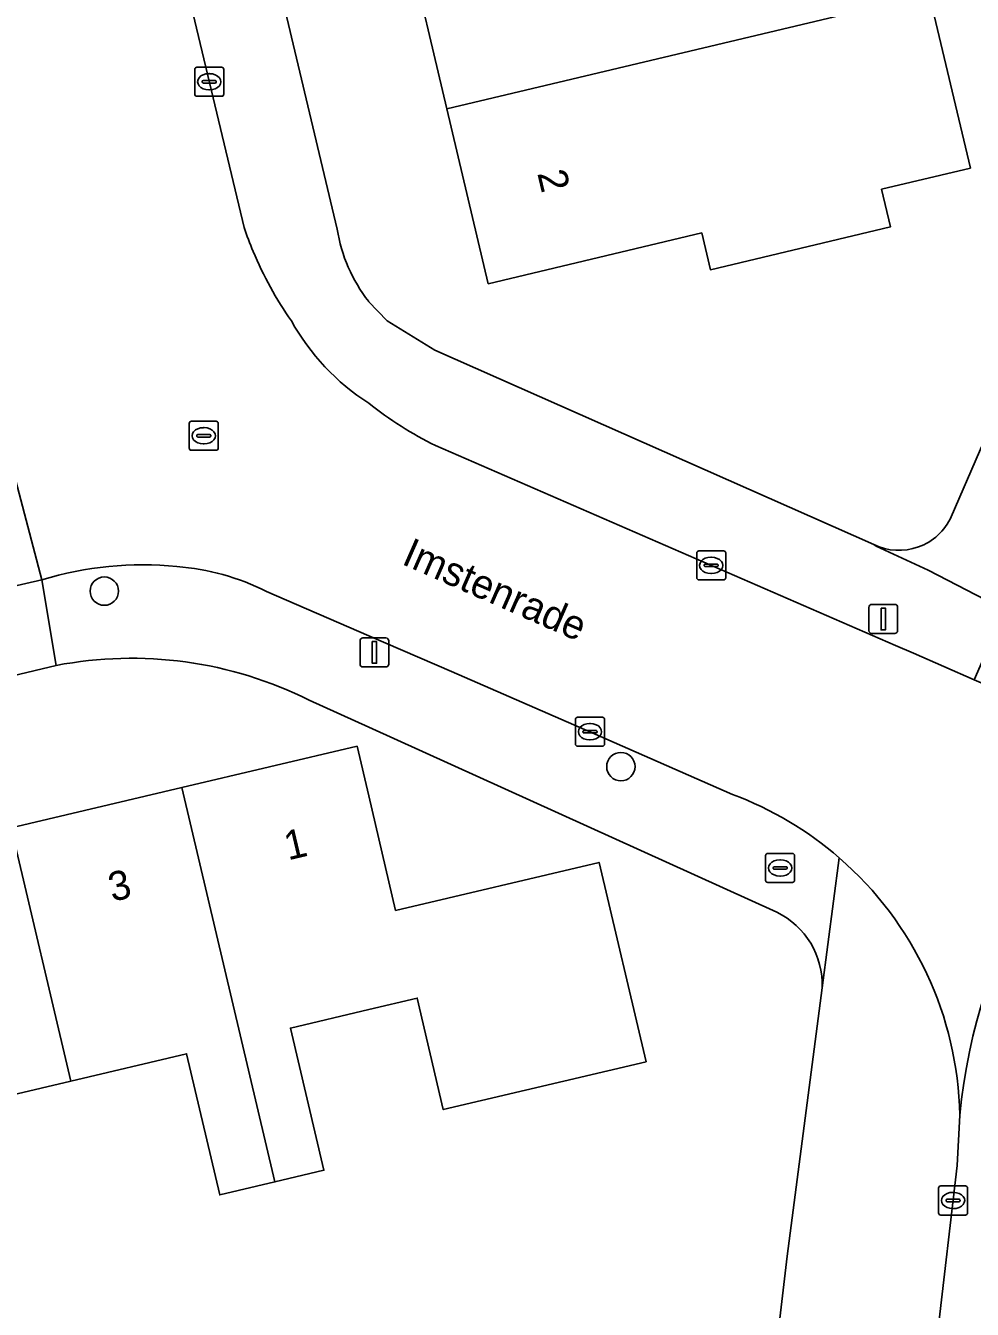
# Model space of a CAD drawing. Extents: x 158031 to 159244, y 380104 to 381214.
# Drawn here: x 158988.18 to 159020.79, y 380715.96 to 380760.17 of the extents above; entities that cross this region are included whole.
import ezdxf

# ---------------------------------------------------------------- set-up
doc = ezdxf.new("R2010")
doc.units = 0
for name, color, linetype in [('IMGEO_Boom', 7, 'Continuous'), ('IMGEO_Brandkraan', 7, 'Continuous'), ('IMGEO_Erf', 7, 'Continuous'), ('IMGEO_Kolk', 7, 'Continuous'), ('IMGEO_Lichtmast', 7, 'Continuous'), ('IMGEO_Openbare_ruimte_label', 7, 'Continuous'), ('IMGEO_Pand', 7, 'Continuous'), ('IMGEO_Pand_nummerreeks', 7, 'Continuous'), ('IMGEO_Rijbaan_lokaal_gesloten', 7, 'Continuous'), ('IMGEO_Rijbaan_lokaal_open', 7, 'Continuous'), ('IMGEO_Rioolput', 7, 'Continuous'), ('IMGEO_Voetpad_open', 7, 'Continuous')]:
    doc.layers.add(name, color=color, linetype=linetype)

msp = doc.modelspace()

# ---------------------------------------------------------------- linework, layer by layer
at = {"layer": 'IMGEO_Boom'}
for centre in [(158990.891, 380740.697), (159008.686, 380734.654)]:
    msp.add_circle(centre, 0.489, dxfattribs=at)
at = {"layer": 'IMGEO_Brandkraan'}
for p, q in [((159013.671, 380730.736), (159013.671, 380731.588)), ((159013.746, 380731.662), (159014.598, 380731.662)), ((159014.672, 380731.588), (159014.672, 380730.736)), ((159013.93, 380731.156), (159013.93, 380731.168)), ((159013.973, 380731.205), (159014.371, 380731.205)), ((159014.159, 380731.442), (159014.184, 380731.442)), ((159014.414, 380731.168), (159014.414, 380731.156)), ((159014.368, 380731.119), (159013.97, 380731.119)), ((159014.182, 380730.882), (159014.157, 380730.882)), ((159014.598, 380730.662), (159013.746, 380730.662))]:
    msp.add_line(p, q, dxfattribs=at)
for points in [[(159013.671, 380730.736), (159013.671, 380731.588)], [(159013.746, 380731.662), (159014.598, 380731.662)], [(159014.672, 380731.588), (159014.672, 380730.736)], [(159014.598, 380730.662), (159013.746, 380730.662)]]:
    msp.add_lwpolyline(points, dxfattribs=at)
for centre, radius, start, end in [((159013.748, 380731.586), 0.0765, 91.552, 178.448), ((159013.748, 380731.586), 0.0765, 91.552, 178.448), ((159014.596, 380731.586), 0.0765, 1.552, 88.448), ((159014.596, 380731.586), 0.0765, 1.552, 88.448), ((159013.97, 380731.165), 0.0403, 85.8775, 175.7526), ((159013.967, 380731.155), 0.0366, 178.938, 274.7102), ((159014.371, 380731.162), 0.043, 264.8664, 352.4533), ((159014.375, 380731.167), 0.0386, 1.7309, 96.639), ((159013.748, 380730.738), 0.0765, 181.552, 268.448), ((159013.748, 380730.738), 0.0765, 181.552, 268.448), ((159014.596, 380730.738), 0.0765, 271.552, 358.448), ((159014.596, 380730.738), 0.0765, 271.552, 358.448)]:
    msp.add_arc(centre, radius, start, end, dxfattribs=at)
for centre, major_axis, ratio, start_param, end_param in [((159014.158, 380731.162), (-0.387, 0.002), 0.722429, 4.712389, 7.853982), ((159014.183, 380731.162), (-0.39, 0.002), 0.717154, 1.570796, 4.712389)]:
    msp.add_ellipse(centre, major_axis=major_axis, ratio=ratio, start_param=start_param, end_param=end_param, dxfattribs=at)
at = {"layer": 'IMGEO_Erf'}
for points in [[(158986.975, 380803.324), (158998.916, 380753.162)], [(159020.07, 380743.259), (159022.993, 380750), (159023.576, 380751.345), (159024.117, 380751.469), (159024.99, 380751.67), (159023.639, 380757.488), (159022.508, 380762.359), (159021.613, 380766.21), (159019.325, 380776.056), (159038.521, 380780.628)], [(159019.303, 380761.252), (159020.728, 380755.268), (159017.665, 380754.539), (159017.974, 380753.24), (159011.772, 380751.764), (159011.47, 380753.03), (159004.115, 380751.279), (159002.691, 380757.31), (159001.302, 380763.192)], [(158999.998, 380750.675), (159000.632, 380750), (159002.274, 380748.996), (159017.398, 380742.299)], [(158989.236, 380738.137), (158968.709, 380733.245)], [(159014.059, 380729.638), (159000, 380736.011), (158997.949, 380736.941)], [(158987.679, 380732.54), (158993.564, 380733.929), (158999.598, 380735.352), (159000, 380733.641), (159000.926, 380729.699), (159007.935, 380731.352), (159009.554, 380724.487), (159002.568, 380722.839), (159001.674, 380726.68), (159000, 380726.286), (158997.3, 380725.651), (158998.456, 380720.751), (158996.769, 380720.353), (158994.87, 380719.905), (158993.723, 380724.767), (158989.736, 380723.826), (158985.644, 380722.861)], [(159014.417, 380717.799), (159015.626, 380727.04)], [(158975.081, 380636.177), (158994.242, 380640.602), (159000, 380641.939), (159005.745, 380643.272), (159007.441, 380658.575), (159014.417, 380717.799)]]:
    msp.add_lwpolyline(points, dxfattribs=at)
for centre, radius, start, end in [((159004.185, 380753.975), 5.331, 188.7756, 218.2484), ((159018.264, 380744.086), 1.986, 244.1315, 335.3933), ((158991.83, 380724.7), 13.685, 63.4414, 100.9267), ((159012.829, 380727.124), 2.798, 358.2711, 63.9219)]:
    msp.add_arc(centre, radius, start, end, dxfattribs=at)
at = {"layer": 'IMGEO_Kolk'}
for p, q in [((158994.007, 380757.811), (158994.007, 380758.663)), ((158994.082, 380758.737), (158994.934, 380758.737)), ((158995.008, 380758.663), (158995.008, 380757.811)), ((158994.266, 380758.231), (158994.266, 380758.243)), ((158994.704, 380758.194), (158994.306, 380758.194)), ((158994.309, 380758.28), (158994.707, 380758.28)), ((158994.495, 380758.517), (158994.52, 380758.517)), ((158994.75, 380758.243), (158994.75, 380758.231)), ((158994.934, 380757.737), (158994.082, 380757.737)), ((158994.518, 380757.957), (158994.493, 380757.957)), ((159011.299, 380741.158), (159011.299, 380742.01)), ((159011.374, 380742.084), (159012.226, 380742.084)), ((159011.787, 380741.864), (159011.812, 380741.864)), ((159012.3, 380742.01), (159012.3, 380741.158)), ((159011.558, 380741.578), (159011.558, 380741.59)), ((159011.996, 380741.541), (159011.598, 380741.541)), ((159011.601, 380741.627), (159011.999, 380741.627)), ((159011.81, 380741.304), (159011.785, 380741.304)), ((159012.042, 380741.59), (159012.042, 380741.578)), ((159012.226, 380741.084), (159011.374, 380741.084)), ((159007.122, 380735.429), (159007.122, 380736.281)), ((159007.197, 380736.355), (159008.049, 380736.355)), ((159007.61, 380736.135), (159007.635, 380736.135)), ((159008.123, 380736.281), (159008.123, 380735.429)), ((159007.381, 380735.849), (159007.381, 380735.861)), ((159007.819, 380735.812), (159007.421, 380735.812)), ((159007.424, 380735.898), (159007.822, 380735.898)), ((159007.633, 380735.575), (159007.608, 380735.575)), ((159007.865, 380735.861), (159007.865, 380735.849)), ((159008.049, 380735.355), (159007.197, 380735.355)), ((159019.629, 380719.285), (159019.629, 380720.137)), ((159019.704, 380720.211), (159020.556, 380720.211)), ((159020.63, 380720.137), (159020.63, 380719.285)), ((159019.888, 380719.705), (159019.888, 380719.717)), ((159020.326, 380719.668), (159019.928, 380719.668)), ((159019.931, 380719.754), (159020.329, 380719.754)), ((159020.117, 380719.991), (159020.142, 380719.991)), ((159020.372, 380719.717), (159020.372, 380719.705)), ((159020.556, 380719.211), (159019.704, 380719.211)), ((159020.14, 380719.431), (159020.115, 380719.431))]:
    msp.add_line(p, q, dxfattribs=at)
for points in [[(158994.007, 380757.811), (158994.007, 380758.663)], [(158994.082, 380758.737), (158994.934, 380758.737)], [(158995.008, 380758.663), (158995.008, 380757.811)], [(158994.934, 380757.737), (158994.082, 380757.737)], [(159011.299, 380741.158), (159011.299, 380742.01)], [(159011.374, 380742.084), (159012.226, 380742.084)], [(159012.3, 380742.01), (159012.3, 380741.158)], [(159012.226, 380741.084), (159011.374, 380741.084)], [(159007.122, 380735.429), (159007.122, 380736.281)], [(159007.197, 380736.355), (159008.049, 380736.355)], [(159008.123, 380736.281), (159008.123, 380735.429)], [(159008.049, 380735.355), (159007.197, 380735.355)], [(159019.629, 380719.285), (159019.629, 380720.137)], [(159019.704, 380720.211), (159020.556, 380720.211)], [(159020.63, 380720.137), (159020.63, 380719.285)], [(159020.556, 380719.211), (159019.704, 380719.211)]]:
    msp.add_lwpolyline(points, dxfattribs=at)
for centre, radius, start, end in [((158994.084, 380758.661), 0.0765, 91.552, 178.448), ((158994.084, 380758.661), 0.0765, 91.552, 178.448), ((158994.932, 380758.661), 0.0765, 1.552, 88.448), ((158994.932, 380758.661), 0.0765, 1.552, 88.448), ((158994.306, 380758.24), 0.0403, 85.8775, 175.7526), ((158994.303, 380758.23), 0.0366, 178.938, 274.7102), ((158994.707, 380758.237), 0.043, 264.8664, 352.4533), ((158994.711, 380758.242), 0.0386, 1.7309, 96.639), ((158994.084, 380757.813), 0.0765, 181.552, 268.448), ((158994.084, 380757.813), 0.0765, 181.552, 268.448), ((158994.932, 380757.813), 0.0765, 271.552, 358.448), ((158994.932, 380757.813), 0.0765, 271.552, 358.448), ((159011.376, 380742.008), 0.0765, 91.552, 178.448), ((159011.376, 380742.008), 0.0765, 91.552, 178.448), ((159012.224, 380742.008), 0.0765, 1.552, 88.448), ((159012.224, 380742.008), 0.0765, 1.552, 88.448), ((159011.598, 380741.587), 0.0403, 85.8775, 175.7526), ((159011.595, 380741.577), 0.0366, 178.938, 274.7102), ((159011.999, 380741.584), 0.043, 264.8664, 352.4533), ((159012.003, 380741.589), 0.0386, 1.7309, 96.639), ((159011.376, 380741.16), 0.0765, 181.552, 268.448), ((159011.376, 380741.16), 0.0765, 181.552, 268.448), ((159012.224, 380741.16), 0.0765, 271.552, 358.448), ((159012.224, 380741.16), 0.0765, 271.552, 358.448), ((159007.199, 380736.279), 0.0765, 91.552, 178.448), ((159007.199, 380736.279), 0.0765, 91.552, 178.448), ((159008.047, 380736.279), 0.0765, 1.552, 88.448), ((159008.047, 380736.279), 0.0765, 1.552, 88.448), ((159007.421, 380735.858), 0.0403, 85.8775, 175.7526), ((159007.418, 380735.848), 0.0366, 178.938, 274.7102), ((159007.822, 380735.855), 0.043, 264.8664, 352.4533), ((159007.826, 380735.86), 0.0386, 1.7309, 96.639), ((159007.199, 380735.431), 0.0765, 181.552, 268.448), ((159007.199, 380735.431), 0.0765, 181.552, 268.448), ((159008.047, 380735.431), 0.0765, 271.552, 358.448), ((159008.047, 380735.431), 0.0765, 271.552, 358.448), ((159019.706, 380720.135), 0.0765, 91.552, 178.448), ((159019.706, 380720.135), 0.0765, 91.552, 178.448), ((159020.554, 380720.135), 0.0765, 1.552, 88.448), ((159020.554, 380720.135), 0.0765, 1.552, 88.448), ((159019.928, 380719.714), 0.0403, 85.8775, 175.7526), ((159019.925, 380719.704), 0.0366, 178.938, 274.7102), ((159020.329, 380719.711), 0.043, 264.8664, 352.4533), ((159020.333, 380719.716), 0.0386, 1.7309, 96.639), ((159019.706, 380719.287), 0.0765, 181.552, 268.448), ((159019.706, 380719.287), 0.0765, 181.552, 268.448), ((159020.554, 380719.287), 0.0765, 271.552, 358.448), ((159020.554, 380719.287), 0.0765, 271.552, 358.448)]:
    msp.add_arc(centre, radius, start, end, dxfattribs=at)
for centre, major_axis, ratio, start_param, end_param in [((158994.494, 380758.237), (-0.387, 0.002), 0.722429, 4.712389, 7.853982), ((158994.519, 380758.237), (-0.39, 0.002), 0.717154, 1.570796, 4.712389), ((159011.786, 380741.584), (-0.387, 0.002), 0.722429, 4.712389, 7.853982), ((159011.811, 380741.584), (-0.39, 0.002), 0.717154, 1.570796, 4.712389), ((159007.609, 380735.855), (-0.387, 0.002), 0.722429, 4.712389, 7.853982), ((159007.634, 380735.855), (-0.39, 0.002), 0.717154, 1.570796, 4.712389), ((159020.116, 380719.711), (-0.387, 0.002), 0.722429, 4.712389, 7.853982), ((159020.141, 380719.711), (-0.39, 0.002), 0.717154, 1.570796, 4.712389)]:
    msp.add_ellipse(centre, major_axis=major_axis, ratio=ratio, start_param=start_param, end_param=end_param, dxfattribs=at)
at = {"layer": 'IMGEO_Lichtmast'}
for p, q in [((159017.228, 380739.338), (159017.228, 380740.138)), ((159017.228, 380740.138), (159017.228, 380739.338)), ((159017.328, 380740.238), (159018.118, 380740.238)), ((159018.118, 380740.238), (159017.328, 380740.238)), ((159018.218, 380740.138), (159018.218, 380739.338)), ((159018.218, 380739.338), (159018.218, 380740.138)), ((159018.118, 380739.238), (159017.328, 380739.238)), ((159017.328, 380739.238), (159018.118, 380739.238)), ((158999.701, 380738.185), (158999.701, 380738.985)), ((158999.701, 380738.985), (158999.701, 380738.185)), ((158999.801, 380739.085), (159000.591, 380739.085)), ((159000.591, 380739.085), (158999.801, 380739.085)), ((159000.691, 380738.985), (159000.691, 380738.185)), ((159000.691, 380738.185), (159000.691, 380738.985)), ((159000.591, 380738.085), (158999.801, 380738.085)), ((158999.801, 380738.085), (159000.591, 380738.085))]:
    msp.add_line(p, q, dxfattribs=at)
for points in [[(159017.648, 380740.113), (159017.798, 380740.113), (159017.798, 380739.363), (159017.648, 380739.363), (159017.648, 380740.113)], [(159000.121, 380738.96), (159000.271, 380738.96), (159000.271, 380738.21), (159000.121, 380738.21), (159000.121, 380738.96)]]:
    msp.add_lwpolyline(points, dxfattribs=at)
for centre, start, end in [((159017.328, 380740.138), 90, 180), ((159017.328, 380740.138), 90, 180), ((159018.118, 380740.138), 0, 90), ((159018.118, 380740.138), 360, 90), ((159017.328, 380739.338), 180, 270), ((159017.328, 380739.338), 180, 270), ((159018.118, 380739.338), 270, 0), ((159018.118, 380739.338), 270, 0), ((158999.801, 380738.985), 90, 180), ((158999.801, 380738.985), 90, 180), ((159000.591, 380738.985), 0, 90), ((159000.591, 380738.985), 360, 90), ((158999.801, 380738.185), 180, 270), ((158999.801, 380738.185), 180, 270), ((159000.591, 380738.185), 270, 0), ((159000.591, 380738.185), 270, 0)]:
    msp.add_arc(centre, 0.1, start, end, dxfattribs=at)
at = {"layer": 'IMGEO_Pand'}
for points in [[(159009.984, 380765.252), (159001.302, 380763.192), (159002.691, 380757.31), (159016.285, 380760.536), (159015.832, 380762.439), (159010.932, 380761.272)], [(159016.285, 380760.536), (159002.691, 380757.31), (159004.115, 380751.279), (159011.47, 380753.03), (159011.772, 380751.764), (159017.974, 380753.24), (159017.665, 380754.539), (159020.728, 380755.268), (159019.303, 380761.252)], [(158996.769, 380720.353), (158998.456, 380720.751), (158997.3, 380725.651), (159000, 380726.286), (159001.674, 380726.68), (159002.568, 380722.839), (159009.554, 380724.487), (159007.935, 380731.352), (159000.926, 380729.699), (159000, 380733.641), (158999.598, 380735.352), (158993.564, 380733.929)], [(158989.736, 380723.826), (158993.723, 380724.767), (158994.87, 380719.905), (158996.769, 380720.353), (158993.564, 380733.929), (158987.679, 380732.54)], [(158987.679, 380732.54), (158981.793, 380731.152), (158984.51, 380719.646), (158986.303, 380720.069), (158985.644, 380722.861), (158989.736, 380723.826)]]:
    msp.add_lwpolyline(points, close=True, dxfattribs=at)
at = {"layer": 'IMGEO_Rijbaan_lokaal_gesloten'}
msp.add_lwpolyline([(159020.362, 380722.654), (159020.273, 380720.918), (159019.589, 380715.111), (159017.201, 380694.78), (159015.676, 380682.305), (159014.457, 380672.189), (159012.954, 380658.756), (159009.244, 380628.483), (159008.968, 380626.264), (159008.83, 380625.065)], dxfattribs=at)
msp.add_arc((159039.971, 380720.782), 19.698, 123.7058, 174.5468, dxfattribs=at)
at = {"layer": 'IMGEO_Rijbaan_lokaal_open'}
for points in [[(158995.706, 380753.219), (158990.161, 380776.424), (158987.993, 380785.713), (158981.183, 380784.104), (158983.433, 380774.576), (158984.322, 380770.816), (158987.528, 380757.242), (158987.654, 380756.742), (158987.788, 380755.971), (158987.853, 380755.19), (158987.848, 380754.407), (158987.773, 380753.628), (158987.628, 380752.859), (158987.416, 380752.105), (158987.137, 380751.374), (158986.794, 380750.67), (158986.389, 380750), (158988.741, 380741.088)], [(159021.311, 380737.449), (159020.859, 380737.645), (159018.766, 380738.555), (159018.148, 380738.824), (159002.306, 380745.707)], [(158996.479, 380740.688), (159000, 380739.161), (159002.852, 380737.924), (159006.622, 380736.29), (159007.703, 380735.821), (159012.532, 380733.696)]]:
    msp.add_lwpolyline(points, dxfattribs=at)
msp.add_lwpolyline([(158988.741, 380741.088), (158986.389, 380750), (158986.268, 380749.83), (158986.085, 380749.574), (158985.585, 380748.975), (158985.035, 380748.424), (158984.437, 380747.924), (158983.797, 380747.479), (158983.12, 380747.094), (158982.411, 380746.77), (158962.566, 380741.995), (158954.702, 380740.127), (158956.319, 380733.358), (158958.936, 380733.988), (158965.507, 380735.57), (158966.282, 380735.757), (158984.316, 380740.071)], close=True, dxfattribs=at)
for centre, radius, start, end in [((159008.796, 380757.708), 13.838, 198.9292, 202.5648), ((159007.893, 380757.373), 12.876, 202.7294, 214.9326), ((159004.319, 380753.898), 7.997, 209.171, 237.3059), ((159007.979, 380757.212), 12.828, 231.5351, 243.7511), ((158992.23, 380729.456), 12.144, 84.4987, 106.6956), ((158992.734, 380733.178), 8.392, 63.4951, 85.4893), ((159039.971, 380720.782), 19.698, 123.7058, 174.5468), ((159008.302, 380722.392), 12.07, 49.0579, 69.4829), ((159008.301, 380722.4), 12.064, 1.2048, 49.0272)]:
    msp.add_arc(centre, radius, start, end, dxfattribs=at)
at = {"layer": 'IMGEO_Rioolput'}
for p, q in [((158993.817, 380745.62), (158993.817, 380746.472)), ((158993.892, 380746.546), (158994.744, 380746.546)), ((158994.305, 380746.326), (158994.33, 380746.326)), ((158994.818, 380746.472), (158994.818, 380745.62)), ((158994.076, 380746.04), (158994.076, 380746.052)), ((158994.514, 380746.003), (158994.116, 380746.003)), ((158994.119, 380746.089), (158994.517, 380746.089)), ((158994.328, 380745.766), (158994.303, 380745.766)), ((158994.56, 380746.052), (158994.56, 380746.04)), ((158994.744, 380745.546), (158993.892, 380745.546))]:
    msp.add_line(p, q, dxfattribs=at)
for points in [[(158993.817, 380745.62), (158993.817, 380746.472)], [(158993.892, 380746.546), (158994.744, 380746.546)], [(158994.818, 380746.472), (158994.818, 380745.62)], [(158994.744, 380745.546), (158993.892, 380745.546)]]:
    msp.add_lwpolyline(points, dxfattribs=at)
for centre, radius, start, end in [((158993.894, 380746.47), 0.0765, 91.552, 178.448), ((158993.894, 380746.47), 0.0765, 91.552, 178.448), ((158994.742, 380746.47), 0.0765, 1.552, 88.448), ((158994.742, 380746.47), 0.0765, 1.552, 88.448), ((158994.116, 380746.049), 0.0403, 85.8775, 175.7526), ((158994.113, 380746.039), 0.0366, 178.938, 274.7102), ((158994.517, 380746.046), 0.043, 264.8664, 352.4533), ((158994.521, 380746.051), 0.0386, 1.7309, 96.639), ((158993.894, 380745.622), 0.0765, 181.552, 268.448), ((158993.894, 380745.622), 0.0765, 181.552, 268.448), ((158994.742, 380745.622), 0.0765, 271.552, 358.448), ((158994.742, 380745.622), 0.0765, 271.552, 358.448)]:
    msp.add_arc(centre, radius, start, end, dxfattribs=at)
for centre, major_axis, ratio, start_param, end_param in [((158994.304, 380746.046), (-0.387, 0.002), 0.722429, 4.712389, 7.853982), ((158994.329, 380746.046), (-0.39, 0.002), 0.717154, 1.570796, 4.712389)]:
    msp.add_ellipse(centre, major_axis=major_axis, ratio=ratio, start_param=start_param, end_param=end_param, dxfattribs=at)
at = {"layer": 'IMGEO_Voetpad_open'}
for points in [[(158998.916, 380753.162), (158986.975, 380803.324)], [(158990.161, 380776.424), (158995.706, 380753.219)], [(159089.686, 380763.048), (159090.468, 380763.806), (159089.906, 380766.752), (159071.638, 380762.392), (159024.99, 380751.67), (159024.117, 380751.469), (159023.576, 380751.345), (159022.993, 380750), (159020.07, 380743.259)], [(159017.398, 380742.299), (159017.482, 380742.249), (159019.271, 380741.415), (159021.916, 380740.055), (159026.173, 380749.763), (159027.174, 380750), (159031.017, 380750.91), (159047.935, 380754.916), (159049.059, 380750), (159049.606, 380747.609), (159051.365, 380748.335), (159050.986, 380750), (159049.79, 380755.257), (159081.627, 380762.773)], [(159002.306, 380745.707), (159018.148, 380738.824), (159018.766, 380738.555), (159020.859, 380737.645), (159021.916, 380740.055), (159019.271, 380741.415), (159017.482, 380742.249), (159017.398, 380742.299), (159002.274, 380748.996), (159000.632, 380750), (158999.998, 380750.675)], [(158968.709, 380733.245), (158989.236, 380738.137), (158988.741, 380741.088), (158984.316, 380740.071)], [(158988.741, 380741.088), (158989.236, 380738.137)], [(159007.703, 380735.821), (159006.622, 380736.29), (159002.852, 380737.924), (159000, 380739.161), (158996.479, 380740.688)], [(158997.949, 380736.941), (159000, 380736.011), (159014.059, 380729.638)], [(159012.532, 380733.696), (159007.703, 380735.821)], [(159016.211, 380731.509), (159015.626, 380727.04), (159014.417, 380717.799), (159007.441, 380658.575), (159005.745, 380643.272), (159005.505, 380641.913), (159002.9, 380619.584), (159004.124, 380614.975)], [(159015.626, 380727.04), (159016.211, 380731.509)], [(159019.589, 380715.111), (159020.273, 380720.918), (159020.362, 380722.654)]]:
    msp.add_lwpolyline(points, dxfattribs=at)
for centre, radius, start, end in [((159008.796, 380757.708), 13.838, 198.9292, 202.5648), ((159004.185, 380753.975), 5.331, 188.7756, 218.2484), ((159007.893, 380757.373), 12.876, 202.7294, 214.9326), ((159004.319, 380753.898), 7.997, 209.171, 237.3059), ((159007.979, 380757.212), 12.828, 231.5351, 243.7511), ((159018.264, 380744.086), 1.986, 244.1315, 335.3933), ((158992.23, 380729.456), 12.144, 84.4987, 106.6956), ((158992.734, 380733.178), 8.392, 63.4951, 85.4893), ((158991.83, 380724.7), 13.685, 63.4414, 100.9267), ((159008.302, 380722.392), 12.07, 49.0579, 69.4829), ((159008.301, 380722.4), 12.064, 1.2048, 49.0272), ((159012.829, 380727.124), 2.798, 358.2711, 63.9219)]:
    msp.add_arc(centre, radius, start, end, dxfattribs=at)

# ---------------------------------------------------------------- texts
at = {"layer": 'IMGEO_Openbare_ruimte_label'}
msp.add_text('Imstenrade', height=1, rotation=336.305, dxfattribs=at).set_placement((159001.096, 380741.643))
at = {"layer": 'IMGEO_Pand_nummerreeks'}
for s, rotation, p in [('2', 283.3153, (159005.803, 380755.089)), ('1', 13.2736, (158997.221, 380731.421)), ('3', 13.2736, (158991.166, 380729.993))]:
    msp.add_text(s, height=1, rotation=rotation, dxfattribs=at).set_placement(p)

doc.saveas('drawing.dxf')
